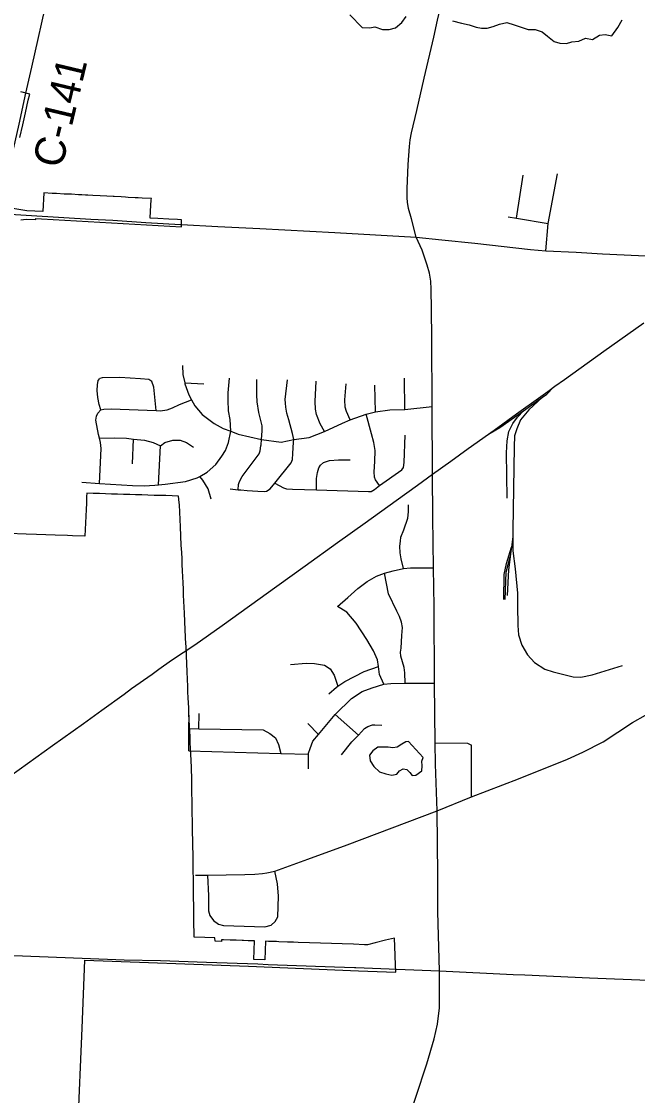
# Model space of a CAD drawing. Extents: x 114843 to 284848, y 317643 to 566895.
# Drawn here: x 161632 to 167723, y 367117 to 377735 of the extents above; entities that cross this region are included whole.
import ezdxf

# ---------------------------------------------------------------- set-up
doc = ezdxf.new("R2010")
doc.units = 0
for name, color, linetype in [('GM_X_City_Street', 7, 'Continuous'), ('GM_X_Corporation', 7, 'Continuous'), ('GM_X_County_Road', 7, 'Continuous'), ('GM_X_County_Road_Text', 7, 'Continuous'), ('GM_X_Minor_Lake', 7, 'Continuous'), ('GM_X_Minor_River', 7, 'Continuous'), ('GM_X_Rail_Line', 7, 'Continuous')]:
    doc.layers.add(name, color=color, linetype=linetype)

msp = doc.modelspace()

# ---------------------------------------------------------------- linework, layer by layer
at = {"layer": 'GM_X_City_Street'}
for p, q in [((166526, 375790), (166592, 376214)), ((165422, 373899), (165418, 374210)), ((163246, 374164), (163436, 374152)), ((165133, 373877), (165125, 374138)), ((162730, 373363), (162738, 373606)), ((162987, 373155), (163005, 373541)), ((163386, 370743), (163389, 370893)), ((164462, 370796), (164567, 370686)), ((164734, 370883), (164963, 370680)), ((166083, 370068), (166083, 370579))]:
    msp.add_line(p, q, dxfattribs=at)
for points in [[(166817, 375468), (166838, 375736), (166933, 376228)], [(166445, 375804), (166526, 375790), (166838, 375736)], [(163223, 374334), (163226, 374246), (163246, 374164), (163248, 374154), (163285, 374043), (163312, 373995), (163345, 373934), (163418, 373850), (163536, 373759), (163626, 373712), (163702, 373683), (163774, 373655), (164006, 373603), (164198, 373576), (164324, 373602), (164475, 373621), (164628, 373681), (164806, 373765), (164883, 373795), (165041, 373853), (165133, 373877), (165274, 373894), (165422, 373899), (165693, 373930)], [(162417, 373896), (162399, 373948), (162385, 374016), (162380, 374087), (162382, 374143), (162390, 374185), (162407, 374205)], [(162964, 373888), (162939, 374121), (162921, 374174), (162891, 374196), (162807, 374202), (162605, 374214), (162431, 374211), (162407, 374205)], [(163702, 373683), (163694, 373800), (163679, 373884), (163674, 373990), (163676, 374063), (163689, 374209)], [(163694, 373114), (163773, 373106), (163799, 373104), (163862, 373097), (163968, 373090), (164036, 373088), (164056, 373090), (164091, 373116), (164136, 373171), (164297, 373371), (164313, 373405), (164315, 373465), (164323, 373575), (164324, 373602), (164313, 373660), (164276, 373796), (164256, 373863), (164246, 373921), (164243, 373961), (164239, 373999), (164262, 374193)], [(163773, 373106), (163778, 373158), (163787, 373186), (163813, 373238), (163981, 373459), (163993, 373491), (164000, 373538), (164001, 373549), (164006, 373603), (164012, 373688), (164011, 373738), (164003, 373778), (163979, 373870), (163962, 373973), (163959, 374043), (163960, 374195)], [(164628, 373681), (164586, 373756), (164550, 373849), (164539, 373903), (164537, 373977), (164547, 374178)], [(164883, 373795), (164847, 373879), (164833, 373921), (164830, 373993), (164841, 374154)], [(162417, 373896), (162447, 373902), (162519, 373905), (162964, 373888), (163004, 373886), (163072, 373894), (163126, 373916), (163194, 373947), (163312, 373995)], [(162402, 373168), (162418, 373513), (162414, 373573), (162403, 373615), (162393, 373651), (162366, 373794), (162372, 373832), (162388, 373864), (162417, 373896)], [(165173, 373147), (165131, 373202), (165123, 373230), (165120, 373284), (165124, 373384), (165129, 373492), (165116, 373571), (165092, 373657), (165041, 373853)], [(162229, 373179), (162402, 373168), (162730, 373146), (162844, 373145), (162951, 373151), (162987, 373155), (163053, 373162), (163254, 373187), (163368, 373222), (163394, 373237), (163469, 373278), (163555, 373356), (163614, 373437), (163650, 373493), (163679, 373573), (163702, 373683)], [(162403, 373615), (162547, 373620), (162669, 373614), (162738, 373606), (162847, 373595), (162933, 373572), (163005, 373541)], [(163005, 373541), (163050, 373573), (163128, 373597), (163200, 373596), (163262, 373572), (163334, 373527)], [(165173, 373147), (165394, 373302), (165409, 373324), (165415, 373376), (165425, 373645)], [(164548, 373103), (164548, 373217), (164559, 373277), (164571, 373321), (164587, 373347), (164619, 373375), (164678, 373393), (164766, 373400), (164882, 373400)], [(163507, 373013), (163477, 373116), (163424, 373200), (163394, 373237)], [(164136, 373171), (164223, 373123), (164253, 373115), (164313, 373110), (164548, 373103), (165062, 373088), (165088, 373088), (165123, 373107), (165173, 373147)], [(165408, 372327), (165385, 372422), (165377, 372483), (165373, 372548), (165378, 372597), (165384, 372637), (165413, 372709), (165453, 372825), (165460, 372888), (165458, 372955)], [(164756, 371950), (164860, 372040), (164958, 372128), (165051, 372198), (165141, 372250), (165221, 372280), (165306, 372304), (165408, 372327), (165479, 372333), (165706, 372332)], [(165425, 371193), (165421, 371296), (165415, 371349), (165384, 371460), (165381, 371499), (165385, 371538), (165394, 371663), (165398, 371742), (165390, 371795), (165369, 371851), (165342, 371906), (165261, 372077), (165221, 372280)], [(165216, 371182), (165173, 371279), (165161, 371359), (165152, 371425), (165112, 371514), (165047, 371626), (164940, 371787), (164848, 371896), (164756, 371950)], [(164292, 371378), (164446, 371392), (164528, 371387), (164628, 371370), (164684, 371334), (164724, 371272), (164760, 371163)], [(164671, 371089), (164747, 371155), (164760, 371163), (164830, 371209), (164924, 371260), (165021, 371310), (165161, 371359)], [(164469, 370347), (164470, 370491), (164470, 370501), (164485, 370549), (164511, 370619), (164567, 370686), (164734, 370883), (164737, 370887), (164894, 371042), (165001, 371110), (165099, 371148), (165216, 371182), (165285, 371190), (165425, 371193), (165716, 371192)], [(163286, 370523), (163286, 370745), (163291, 370876)], [(164795, 370485), (164898, 370613), (164963, 370680), (165025, 370745), (165057, 370766), (165101, 370780), (165125, 370780), (165194, 370778)], [(163286, 370745), (163386, 370743), (164021, 370731), (164089, 370696), (164145, 370652), (164172, 370587), (164196, 370499)], [(165722, 370603), (166042, 370599), (166083, 370579)], [(163286, 370523), (164196, 370499), (164470, 370491)], [(163353, 369295), (163472, 369294), (163841, 369303), (163940, 369304), (164014, 369310), (164059, 369319), (164138, 369334), (164463, 369453), (164853, 369596), (165741, 369930)], [(163472, 369294), (163481, 369090), (163481, 368943), (163494, 368896), (163531, 368847), (163581, 368810), (163628, 368798), (163834, 368790), (164038, 368783), (164099, 368802), (164139, 368837), (164166, 368882), (164174, 369088), (164164, 369210), (164138, 369334)]]:
    msp.add_lwpolyline(points, dxfattribs=at)
at = {"layer": 'GM_X_Corporation'}
for points in [[(161616, 376588), (161644, 376712), (161671, 376833), (161699, 376956), (161713, 377017), (161625, 377040)], [(161625, 375775), (161677, 375782), (161774, 375777), (161775, 375788), (161830, 375785), (163213, 375705), (163214, 375732), (163215, 375775), (163173, 375777), (163087, 375782), (162980, 375788), (162903, 375789), (162908, 375859), (162915, 375970), (162916, 375984), (162825, 375989), (162786, 375991), (162757, 375992), (162687, 375996), (162661, 375997), (162617, 376000), (162547, 376003), (162537, 376004), (162476, 376007), (162408, 376011), (162336, 376014), (162287, 376017), (162265, 376018), (162227, 376020), (162195, 376022), (162125, 376026), (162102, 376027), (162054, 376029), (161977, 376033), (161935, 376035), (161852, 376040), (161842, 375855), (161683, 375862), (161525, 375889)], [(162188, 366780), (162230, 367784), (162259, 368454), (163876, 368396), (164963, 368350), (165334, 368337), (165331, 368409), (165324, 368590), (165320, 368673), (165232, 368651), (165130, 368626), (165053, 368607), (165023, 368608), (164915, 368612), (164803, 368616), (164696, 368619), (164587, 368623), (164478, 368627), (164369, 368631), (164323, 368632), (164261, 368634), (164176, 368637), (164152, 368638), (164075, 368641), (164044, 368642), (164037, 368457), (163928, 368462), (163935, 368645), (163874, 368647), (163827, 368649), (163815, 368650), (163756, 368652), (163717, 368653), (163696, 368654), (163628, 368657), (163609, 368657), (163609, 368641), (163548, 368644), (163545, 368674), (163444, 368678), (163339, 368683), (163338, 368720), (163337, 368822), (163337, 368836), (163336, 368928), (163335, 369002), (163334, 369063), (163334, 369123), (163333, 369183), (163333, 369201), (163332, 369258), (163330, 369338), (163328, 369494), (163326, 369589), (163325, 369649), (163324, 369709), (163323, 369769), (163322, 369840), (163321, 369897), (163320, 369937), (163318, 370038), (163317, 370103), (163316, 370183), (163315, 370233), (163312, 370362), (163306, 370491), (163304, 370542), (163301, 370614), (163299, 370665), (163296, 370715), (163294, 370773), (163291, 370831), (163288, 370888), (163285, 370950), (163283, 370999), (163281, 371049), (163278, 371109), (163276, 371164), (163273, 371231), (163269, 371310), (163265, 371385), (163262, 371467), (163259, 371564), (163258, 371580), (163251, 371722), (163244, 371884), (163241, 371945), (163238, 372004), (163235, 372064), (163233, 372124), (163230, 372185), (163227, 372244), (163224, 372303), (163221, 372365), (163219, 372423), (163216, 372485), (163212, 372556), (163203, 372740), (163193, 372956), (163192, 372981), (163184, 373043), (163121, 373045), (163060, 373047), (163000, 373048), (162942, 373050), (162880, 373052), (162821, 373054), (162760, 373056), (162702, 373058), (162640, 373060), (162580, 373061), (162521, 373063), (162462, 373065), (162402, 373067), (162341, 373069), (162278, 373071), (162276, 373039), (162273, 372973), (162270, 372910), (162267, 372844), (162264, 372780), (162261, 372714), (162257, 372646), (162137, 372651), (162086, 372652), (161965, 372656), (161779, 372663), (161678, 372666), (161503, 372672)]]:
    msp.add_lwpolyline(points, dxfattribs=at)
at = {"layer": 'GM_X_County_Road'}
for p, q in [((165749, 369296), (165741, 369930)), ((165341, 368365), (165764, 368348))]:
    msp.add_line(p, q, dxfattribs=at)
for points in [[(165533, 375604), (165487, 375784), (165458, 375887), (165450, 375949), (165447, 375990), (165445, 376079), (165456, 376320), (165470, 376498), (165476, 376565), (165488, 376635), (165540, 376856), (165614, 377175), (165710, 377579), (165746, 377748), (165942, 378566), (166016, 378912), (166308, 380142), (166352, 380345)], [(161676, 377025), (161733, 377284), (161896, 378006), (162046, 378678), (162251, 379593), (162329, 379945)], [(161513, 376299), (161608, 376720), (161676, 377025)], [(161409, 375836), (162317, 375781), (162536, 375769), (162861, 375748), (163204, 375728)], [(163204, 375728), (163215, 375728), (163573, 375709), (163989, 375688), (164731, 375649), (165533, 375604)], [(165686, 374887), (165683, 375089), (165678, 375166), (165665, 375245), (165644, 375325), (165593, 375474), (165533, 375604)], [(165533, 375604), (165788, 375576), (166113, 375542), (166666, 375481), (166817, 375468), (167117, 375454), (167376, 375439), (168304, 375395), (168785, 375372), (169539, 375330), (169772, 375313), (170154, 375290), (170558, 375270)], [(165722, 370603), (165716, 371192), (165712, 371952), (165706, 372332), (165698, 372836), (165696, 373260), (165693, 373930), (165690, 374600), (165686, 374887)], [(165741, 369930), (166083, 370068), (166546, 370248), (167030, 370442), (167183, 370512), (167384, 370612), (167675, 370803), (167802, 370876)], [(165741, 369930), (165726, 370391), (165722, 370603)], [(165764, 368348), (165750, 368932), (165749, 369291), (165749, 369296)], [(160431, 365854), (160440, 366710), (160471, 368026), (160485, 368388), (160489, 368477), (160495, 368532), (161383, 368509), (162233, 368476), (162646, 368457), (163006, 368450), (163461, 368434), (163968, 368418), (164072, 368411), (164726, 368389), (164923, 368382)], [(164923, 368382), (164939, 368382), (165267, 368368), (165341, 368365)], [(165472, 366920), (165531, 367102), (165640, 367430), (165714, 367677), (165746, 367821), (165765, 367984), (165766, 368101), (165764, 368348)], [(165764, 368348), (166492, 368314), (166609, 368309)], [(166609, 368309), (167248, 368280), (169734, 368180), (170492, 368149), (171279, 368116), (172244, 368074), (172705, 368057)]]:
    msp.add_lwpolyline(points, dxfattribs=at)
at = {"layer": 'GM_X_Minor_Lake'}
for points in [[(165459, 370617), (165431, 370613), (165392, 370589), (165346, 370562), (165304, 370554), (165256, 370560), (165208, 370560), (165154, 370560), (165106, 370524), (165072, 370481), (165078, 370426), (165115, 370368), (165173, 370318), (165235, 370296), (165295, 370285), (165343, 370293), (165369, 370325), (165407, 370345), (165443, 370341), (165471, 370309), (165495, 370279), (165531, 370284), (165589, 370326), (165593, 370376), (165590, 370422), (165604, 370460)], [(165604, 370460), (165459, 370617)]]:
    msp.add_lwpolyline(points, dxfattribs=at)
at = {"layer": 'GM_X_Minor_River'}
for points in [[(164877, 377800), (165002, 377674), (165076, 377673), (165126, 377681), (165200, 377657), (165266, 377655), (165330, 377672), (165391, 377726), (165435, 377784)], [(165895, 377740), (165983, 377718), (166059, 377702), (166127, 377679), (166179, 377667), (166235, 377667), (166295, 377685), (166357, 377708), (166431, 377724), (166505, 377700), (166573, 377680), (166643, 377655), (166711, 377657), (166780, 377633), (166834, 377588), (166900, 377536), (166954, 377520), (167022, 377516), (167074, 377535), (167142, 377541), (167208, 377569), (167278, 377555), (167346, 377600), (167402, 377606), (167470, 377594), (167529, 377676), (167573, 377752)]]:
    msp.add_lwpolyline(points, dxfattribs=at)
at = {"layer": 'GM_X_Rail_Line'}
for p, q in [((166595, 373886), (166785, 374022)), ((166491, 372639), (166476, 372538))]:
    msp.add_line(p, q, dxfattribs=at)
for points in [[(161443, 370222), (161939, 370576), (162245, 370796), (162426, 370926), (162647, 371085), (162719, 371139), (162923, 371282), (162991, 371331), (163116, 371421), (163346, 371571), (163616, 371764), (164156, 372152), (164438, 372354), (164758, 372584), (165030, 372778), (165335, 372998), (165548, 373151), (165697, 373261), (165878, 373387), (166050, 373512), (166305, 373696), (166527, 373855), (166768, 374028), (166836, 374078), (166906, 374128), (167001, 374195), (167389, 374474), (167784, 374757)], [(166785, 374022), (166828, 374052), (166892, 374118)], [(166785, 374022), (166647, 373896), (166565, 373795), (166531, 373708), (166507, 373637), (166504, 373529), (166491, 372706), (166491, 372639)], [(166249, 373656), (166363, 373720), (166595, 373886)], [(166434, 373023), (166426, 373472), (166434, 373590), (166452, 373680), (166489, 373760), (166536, 373822), (166595, 373886)], [(166491, 372639), (166490, 372502), (166512, 372322), (166538, 372084), (166538, 371959), (166540, 371765), (166547, 371671), (166578, 371569), (166635, 371473), (166703, 371397), (166806, 371332), (166890, 371304), (167087, 371257), (167163, 371253), (167275, 371275), (167574, 371367)], [(166400, 372022), (166403, 372267), (166426, 372376), (166476, 372538)], [(166476, 372538), (166467, 372472), (166463, 372443)], [(166416, 372022), (166424, 372289), (166463, 372443)], [(166463, 372443), (166447, 372314), (166435, 372060)]]:
    msp.add_lwpolyline(points, dxfattribs=at)

# ---------------------------------------------------------------- texts
at = {"layer": 'GM_X_County_Road_Text'}
msp.add_text('C-141', height=300, rotation=76.5666, dxfattribs=at).set_placement((162030, 376273))

doc.saveas('drawing.dxf')
